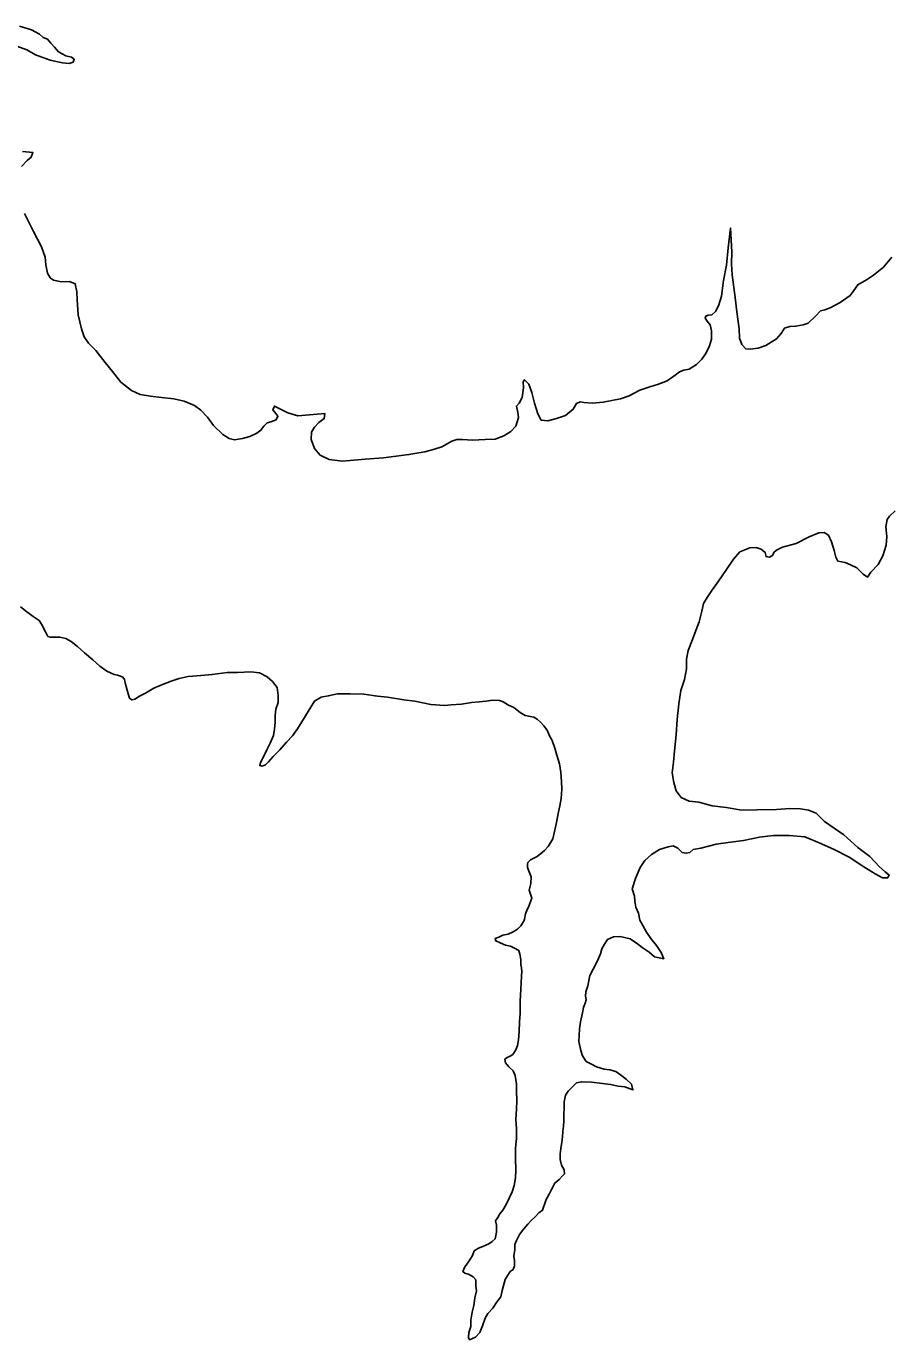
# Model space of a CAD drawing. Extents: x -939622 to -934245, y 1383184 to 1385301.
# Drawn here: x -935609.07 to -935600.28, y 1384226.73 to 1384240.11 of the extents above; entities that cross this region are included whole.
import ezdxf

# ---------------------------------------------------------------- set-up
doc = ezdxf.new("R2010")
doc.units = 0
doc.layers.add('9', color=7, linetype='Continuous')

msp = doc.modelspace()

# ---------------------------------------------------------------- linework, layer by layer
at = {"layer": '9'}
for points in [[(-935609.172, 1384239.907), (-935609.07, 1384239.871), (-935608.98, 1384239.821), (-935608.832, 1384239.765), (-935608.706, 1384239.738), (-935608.637, 1384239.733), (-935608.599, 1384239.745), (-935608.587, 1384239.775), (-935608.614, 1384239.796), (-935608.674, 1384239.811), (-935608.746, 1384239.852), (-935608.788, 1384239.897), (-935608.824, 1384239.939), (-935608.858, 1384239.978), (-935608.903, 1384239.995), (-935608.939, 1384240.031), (-935609.023, 1384240.076), (-935609.143, 1384240.111)], [(-935609.123, 1384238.682), (-935609.066, 1384238.745), (-935609.024, 1384238.776), (-935609.007, 1384238.824), (-935609.114, 1384238.835)], [(-935607.232, 1384236.131), (-935607.298, 1384236.202), (-935607.364, 1384236.247), (-935607.469, 1384236.291), (-935607.574, 1384236.315), (-935607.697, 1384236.329), (-935607.811, 1384236.343), (-935607.916, 1384236.36), (-935608.003, 1384236.402), (-935608.112, 1384236.485), (-935608.196, 1384236.593), (-935608.272, 1384236.685), (-935608.368, 1384236.808), (-935608.441, 1384236.882), (-935608.486, 1384236.948), (-935608.513, 1384237.029), (-935608.547, 1384237.173), (-935608.557, 1384237.323), (-935608.561, 1384237.407), (-935608.576, 1384237.488), (-935608.636, 1384237.511), (-935608.717, 1384237.508), (-935608.798, 1384237.525), (-935608.831, 1384237.549), (-935608.858, 1384237.597), (-935608.877, 1384237.681), (-935608.883, 1384237.759), (-935608.92, 1384237.864), (-935609.002, 1384238.022), (-935609.093, 1384238.205)], [(-935601.842, 1384237.202), (-935601.861, 1384237.349), (-935601.892, 1384237.58), (-935601.899, 1384237.688), (-935601.893, 1384237.814), (-935601.907, 1384238.055), (-935601.933, 1384237.853), (-935601.949, 1384237.676), (-935601.979, 1384237.523), (-935601.999, 1384237.363), (-935602.028, 1384237.264), (-935602.061, 1384237.204), (-935602.099, 1384237.171), (-935602.135, 1384237.17), (-935602.159, 1384237.158), (-935602.165, 1384237.137), (-935602.144, 1384237.107), (-935602.114, 1384237.071), (-935602.101, 1384237.009), (-935602.101, 1384236.924), (-935602.121, 1384236.855), (-935602.16, 1384236.777), (-935602.201, 1384236.72), (-935602.252, 1384236.665), (-935602.327, 1384236.617), (-935602.384, 1384236.607), (-935602.425, 1384236.592), (-935602.47, 1384236.556), (-935602.551, 1384236.498), (-935602.64, 1384236.465), (-935602.727, 1384236.44), (-935602.829, 1384236.403), (-935602.939, 1384236.346), (-935603.026, 1384236.315), (-935603.203, 1384236.281), (-935603.316, 1384236.271), (-935603.4, 1384236.279), (-935603.439, 1384236.285), (-935603.475, 1384236.27), (-935603.508, 1384236.21), (-935603.588, 1384236.146), (-935603.678, 1384236.115), (-935603.768, 1384236.091), (-935603.834, 1384236.099), (-935603.867, 1384236.162), (-935603.904, 1384236.273), (-935603.931, 1384236.381), (-935603.959, 1384236.465), (-935604.004, 1384236.51), (-935604.019, 1384236.488), (-935604.013, 1384236.428), (-935604.027, 1384236.329), (-935604.057, 1384236.272), (-935604.086, 1384236.242), (-935604.071, 1384236.176), (-935604.065, 1384236.125), (-935604.094, 1384236.038), (-935604.142, 1384235.983), (-935604.216, 1384235.938), (-935604.303, 1384235.904), (-935604.405, 1384235.903), (-935604.534, 1384235.894), (-935604.636, 1384235.902), (-935604.693, 1384235.902), (-935604.743, 1384235.886), (-935604.845, 1384235.828), (-935604.92, 1384235.804), (-935605.018, 1384235.776), (-935605.18, 1384235.748), (-935605.438, 1384235.716), (-935605.626, 1384235.703), (-935605.857, 1384235.681), (-935605.992, 1384235.698), (-935606.085, 1384235.742), (-935606.142, 1384235.811), (-935606.176, 1384235.901), (-935606.173, 1384235.976), (-935606.14, 1384236.027), (-935606.099, 1384236.075), (-935606.042, 1384236.115), (-935606.036, 1384236.166), (-935606.192, 1384236.153), (-935606.312, 1384236.143), (-935606.414, 1384236.172), (-935606.549, 1384236.243), (-935606.564, 1384236.204), (-935606.534, 1384236.166), (-935606.513, 1384236.139), (-935606.53, 1384236.102), (-935606.587, 1384236.081), (-935606.623, 1384236.072), (-935606.656, 1384236.039), (-935606.686, 1384235.996), (-935606.73, 1384235.966), (-935606.799, 1384235.933), (-935606.874, 1384235.911), (-935606.955, 1384235.899), (-935607.009, 1384235.913), (-935607.075, 1384235.952), (-935607.168, 1384236.044), (-935607.232, 1384236.131)], [(-935600.266, 1384237.759), (-935600.349, 1384237.657), (-935600.451, 1384237.575), (-935600.525, 1384237.529), (-935600.612, 1384237.478), (-935600.651, 1384237.42), (-935600.689, 1384237.369), (-935600.791, 1384237.296), (-935600.892, 1384237.242), (-935600.949, 1384237.223), (-935600.991, 1384237.214), (-935601.042, 1384237.157), (-935601.116, 1384237.087), (-935601.167, 1384237.069), (-935601.242, 1384237.056), (-935601.305, 1384237.053), (-935601.358, 1384237.037), (-935601.391, 1384236.983), (-935601.439, 1384236.926), (-935601.549, 1384236.859), (-935601.627, 1384236.832), (-935601.708, 1384236.822), (-935601.753, 1384236.825), (-935601.792, 1384236.869), (-935601.816, 1384236.935), (-935601.82, 1384237.028), (-935601.842, 1384237.202)], [(-935600.23, 1384235.175), (-935600.289, 1384235.12), (-935600.313, 1384235.087), (-935600.325, 1384235.012), (-935600.318, 1384234.913), (-935600.324, 1384234.826), (-935600.356, 1384234.718), (-935600.406, 1384234.63), (-935600.478, 1384234.549), (-935600.513, 1384234.5), (-935600.559, 1384234.53), (-935600.622, 1384234.596), (-935600.685, 1384234.625), (-935600.742, 1384234.649), (-935600.814, 1384234.663), (-935600.835, 1384234.705), (-935600.854, 1384234.771), (-935600.878, 1384234.858), (-935600.911, 1384234.927), (-935600.954, 1384234.954), (-935601.007, 1384234.953), (-935601.106, 1384234.911), (-935601.238, 1384234.844), (-935601.378, 1384234.804), (-935601.438, 1384234.776), (-935601.465, 1384234.752), (-935601.48, 1384234.722), (-935601.512, 1384234.704), (-935601.545, 1384234.71), (-935601.555, 1384234.752), (-935601.594, 1384234.784), (-935601.645, 1384234.802), (-935601.711, 1384234.799), (-935601.812, 1384234.759), (-935601.878, 1384234.683), (-935601.949, 1384234.578), (-935602.029, 1384234.46), (-935602.092, 1384234.373), (-935602.145, 1384234.294), (-935602.181, 1384234.231), (-935602.198, 1384234.153), (-935602.228, 1384234.045), (-935602.26, 1384233.957), (-935602.295, 1384233.864), (-935602.337, 1384233.753), (-935602.357, 1384233.663), (-935602.354, 1384233.567), (-935602.377, 1384233.458), (-935602.412, 1384233.344), (-935602.435, 1384233.209), (-935602.452, 1384233.05), (-935602.46, 1384232.893), (-935602.477, 1384232.731), (-935602.489, 1384232.614), (-935602.5, 1384232.506), (-935602.484, 1384232.407), (-935602.46, 1384232.323), (-935602.409, 1384232.254), (-935602.328, 1384232.219), (-935602.229, 1384232.207), (-935602.094, 1384232.172), (-935601.95, 1384232.155), (-935601.791, 1384232.126), (-935601.641, 1384232.13), (-935601.44, 1384232.132), (-935601.302, 1384232.145), (-935601.195, 1384232.139), (-935601.114, 1384232.125), (-935601.035, 1384232.095), (-935600.951, 1384232.012), (-935600.755, 1384231.875)], [(-935608.115, 1384233.492), (-935608.145, 1384233.501), (-935608.181, 1384233.507), (-935608.256, 1384233.542), (-935608.325, 1384233.593), (-935608.398, 1384233.658), (-935608.482, 1384233.73), (-935608.554, 1384233.792), (-935608.617, 1384233.843), (-935608.672, 1384233.876), (-935608.735, 1384233.89), (-935608.788, 1384233.89), (-935608.83, 1384233.887), (-935608.854, 1384233.896), (-935608.876, 1384233.937), (-935608.921, 1384234.021), (-935608.945, 1384234.057), (-935609.005, 1384234.099), (-935609.069, 1384234.146), (-935609.135, 1384234.197)], [(-935603.955, 1384231.313), (-935603.941, 1384231.379), (-935603.938, 1384231.446), (-935603.956, 1384231.499), (-935603.972, 1384231.541), (-935603.972, 1384231.577), (-935603.969, 1384231.595), (-935603.942, 1384231.62), (-935603.876, 1384231.653), (-935603.799, 1384231.717), (-935603.763, 1384231.756), (-935603.716, 1384231.834), (-935603.698, 1384231.909), (-935603.678, 1384232), (-935603.66, 1384232.093), (-935603.643, 1384232.171), (-935603.631, 1384232.246), (-935603.623, 1384232.342), (-935603.626, 1384232.42), (-935603.633, 1384232.51), (-935603.648, 1384232.6), (-935603.676, 1384232.687), (-935603.697, 1384232.759), (-935603.722, 1384232.837), (-935603.749, 1384232.885), (-935603.773, 1384232.942), (-935603.809, 1384232.986), (-935603.839, 1384233.019), (-935603.876, 1384233.052), (-935603.909, 1384233.073), (-935603.945, 1384233.082), (-935603.996, 1384233.09), (-935604.047, 1384233.12), (-935604.113, 1384233.171), (-935604.167, 1384233.197), (-935604.221, 1384233.23), (-935604.26, 1384233.245), (-935604.326, 1384233.247), (-935604.395, 1384233.238), (-935604.464, 1384233.231), (-935604.545, 1384233.222), (-935604.644, 1384233.206), (-935604.751, 1384233.199), (-935604.82, 1384233.193), (-935604.958, 1384233.204), (-935605.12, 1384233.236), (-935605.231, 1384233.25), (-935605.399, 1384233.276), (-935605.501, 1384233.287), (-935605.639, 1384233.308), (-935605.777, 1384233.313), (-935605.906, 1384233.312), (-935606.001, 1384233.29), (-935606.073, 1384233.278), (-935606.142, 1384233.238), (-935606.207, 1384233.13), (-935606.272, 1384233.027), (-935606.314, 1384232.955), (-935606.365, 1384232.885), (-935606.427, 1384232.819), (-935606.496, 1384232.74), (-935606.561, 1384232.674), (-935606.609, 1384232.62), (-935606.641, 1384232.589), (-935606.674, 1384232.574), (-935606.698, 1384232.58), (-935606.69, 1384232.613), (-935606.663, 1384232.664), (-935606.627, 1384232.74), (-935606.592, 1384232.809), (-935606.559, 1384232.887), (-935606.548, 1384232.95), (-935606.542, 1384233.022), (-935606.543, 1384233.091), (-935606.534, 1384233.154), (-935606.51, 1384233.224), (-935606.511, 1384233.296), (-935606.523, 1384233.377), (-935606.569, 1384233.436), (-935606.623, 1384233.484), (-935606.701, 1384233.526), (-935606.788, 1384233.537), (-935606.926, 1384233.53), (-935607.031, 1384233.529), (-935607.183, 1384233.51), (-935607.297, 1384233.498), (-935607.426, 1384233.488), (-935607.519, 1384233.466), (-935607.599, 1384233.442), (-935607.689, 1384233.405), (-935607.776, 1384233.368), (-935607.862, 1384233.317), (-935607.922, 1384233.286), (-935607.97, 1384233.256), (-935608, 1384233.25), (-935608.024, 1384233.268), (-935608.042, 1384233.325), (-935608.064, 1384233.411), (-935608.076, 1384233.456), (-935608.091, 1384233.48), (-935608.115, 1384233.492)], [(-935600.755, 1384231.875), (-935600.611, 1384231.747), (-935600.49, 1384231.655), (-935600.391, 1384231.55), (-935600.334, 1384231.497), (-935600.292, 1384231.464), (-935600.309, 1384231.437), (-935600.36, 1384231.436), (-935600.436, 1384231.478), (-935600.55, 1384231.549), (-935600.7, 1384231.647), (-935600.859, 1384231.73), (-935601.004, 1384231.795), (-935601.151, 1384231.854), (-935601.31, 1384231.868), (-935601.469, 1384231.867), (-935601.612, 1384231.851), (-935601.774, 1384231.817), (-935601.933, 1384231.798), (-935602.055, 1384231.779), (-935602.211, 1384231.739), (-935602.286, 1384231.727), (-935602.321, 1384231.696), (-935602.36, 1384231.687), (-935602.399, 1384231.696), (-935602.42, 1384231.717), (-935602.445, 1384231.741), (-935602.49, 1384231.764), (-935602.541, 1384231.752), (-935602.63, 1384231.727), (-935602.711, 1384231.676), (-935602.779, 1384231.615), (-935602.827, 1384231.543), (-935602.848, 1384231.495), (-935602.874, 1384231.432), (-935602.91, 1384231.326)], [(-935603.955, 1384231.313), (-935603.931, 1384231.23), (-935603.96, 1384231.148), (-935603.981, 1384231.103), (-935603.993, 1384231.07), (-935604.004, 1384231.016), (-935604.01, 1384230.995), (-935604.043, 1384230.95), (-935604.076, 1384230.916), (-935604.121, 1384230.889), (-935604.171, 1384230.864), (-935604.225, 1384230.852), (-935604.267, 1384230.834), (-935604.303, 1384230.821), (-935604.297, 1384230.794), (-935604.252, 1384230.777), (-935604.198, 1384230.753), (-935604.147, 1384230.741), (-935604.107, 1384230.721), (-935604.062, 1384230.697), (-935604.05, 1384230.661), (-935604.041, 1384230.604), (-935604.041, 1384230.556), (-935604.034, 1384230.52), (-935604.031, 1384230.484), (-935604.034, 1384230.439), (-935604.039, 1384230.364), (-935604.042, 1384230.303), (-935604.045, 1384230.24), (-935604.047, 1384230.189), (-935604.047, 1384230.138), (-935604.047, 1384230.057), (-935604.055, 1384229.97), (-935604.057, 1384229.871), (-935604.066, 1384229.789), (-935604.075, 1384229.729), (-935604.092, 1384229.684), (-935604.122, 1384229.639), (-935604.149, 1384229.621), (-935604.182, 1384229.608), (-935604.203, 1384229.59), (-935604.199, 1384229.554), (-935604.163, 1384229.512), (-935604.118, 1384229.473), (-935604.1, 1384229.423), (-935604.084, 1384229.335), (-935604.087, 1384229.269), (-935604.083, 1384229.17), (-935604.086, 1384229.08), (-935604.091, 1384228.975), (-935604.087, 1384228.885), (-935604.087, 1384228.783), (-935604.095, 1384228.683), (-935604.095, 1384228.578), (-935604.091, 1384228.461), (-935604.096, 1384228.383), (-935604.111, 1384228.305), (-935604.129, 1384228.238), (-935604.158, 1384228.181), (-935604.191, 1384228.109), (-935604.226, 1384228.054), (-935604.256, 1384228.015), (-935604.274, 1384227.979), (-935604.301, 1384227.943), (-935604.288, 1384227.898), (-935604.288, 1384227.829), (-935604.303, 1384227.762), (-935604.332, 1384227.732), (-935604.368, 1384227.708), (-935604.428, 1384227.683), (-935604.473, 1384227.665), (-935604.515, 1384227.638), (-935604.535, 1384227.592), (-935604.562, 1384227.547), (-935604.598, 1384227.493), (-935604.61, 1384227.475), (-935604.633, 1384227.429), (-935604.612, 1384227.412), (-935604.567, 1384227.397), (-935604.528, 1384227.373), (-935604.501, 1384227.343), (-935604.498, 1384227.277), (-935604.494, 1384227.232), (-935604.509, 1384227.16), (-935604.52, 1384227.082), (-935604.538, 1384227.015), (-935604.549, 1384226.931), (-935604.549, 1384226.868), (-935604.57, 1384226.805), (-935604.575, 1384226.757), (-935604.563, 1384226.733), (-935604.503, 1384226.76), (-935604.459, 1384226.806), (-935604.432, 1384226.875), (-935604.406, 1384226.953), (-935604.379, 1384227.001), (-935604.328, 1384227.053), (-935604.281, 1384227.122), (-935604.245, 1384227.171), (-935604.233, 1384227.234), (-935604.222, 1384227.273)], [(-935604.222, 1384227.273), (-935604.201, 1384227.345), (-935604.174, 1384227.391), (-935604.151, 1384227.427), (-935604.121, 1384227.448), (-935604.106, 1384227.487), (-935604.106, 1384227.541), (-935604.113, 1384227.583), (-935604.104, 1384227.653), (-935604.101, 1384227.704), (-935604.087, 1384227.743), (-935604.054, 1384227.803), (-935604.012, 1384227.861), (-935603.971, 1384227.909), (-935603.938, 1384227.948), (-935603.896, 1384227.985), (-935603.857, 1384228.024), (-935603.822, 1384228.051), (-935603.783, 1384228.16), (-935603.754, 1384228.217), (-935603.73, 1384228.262), (-935603.697, 1384228.328), (-935603.653, 1384228.365), (-935603.614, 1384228.404), (-935603.596, 1384228.422), (-935603.602, 1384228.464), (-935603.626, 1384228.512), (-935603.642, 1384228.569), (-935603.642, 1384228.623), (-935603.636, 1384228.681), (-935603.625, 1384228.744), (-935603.616, 1384228.801), (-935603.614, 1384228.855), (-935603.608, 1384228.909), (-935603.605, 1384228.96), (-935603.603, 1384229.026), (-935603.6, 1384229.095), (-935603.6, 1384229.156), (-935603.586, 1384229.225), (-935603.559, 1384229.264), (-935603.523, 1384229.303), (-935603.476, 1384229.349), (-935603.422, 1384229.361), (-935603.323, 1384229.356), (-935603.209, 1384229.342), (-935603.128, 1384229.333), (-935603.05, 1384229.316), (-935602.984, 1384229.31), (-935602.9, 1384229.278), (-935602.915, 1384229.335), (-935602.969, 1384229.388), (-935603.026, 1384229.43), (-935603.075, 1384229.466), (-935603.135, 1384229.483), (-935603.192, 1384229.489), (-935603.273, 1384229.512), (-935603.321, 1384229.539), (-935603.375, 1384229.566), (-935603.414, 1384229.623), (-935603.43, 1384229.677), (-935603.451, 1384229.77), (-935603.449, 1384229.833), (-935603.443, 1384229.899), (-935603.434, 1384229.971), (-935603.414, 1384230.064), (-935603.402, 1384230.116), (-935603.388, 1384230.161), (-935603.376, 1384230.194), (-935603.385, 1384230.233), (-935603.379, 1384230.275), (-935603.359, 1384230.338), (-935603.338, 1384230.441), (-935603.306, 1384230.507), (-935603.27, 1384230.573), (-935603.252, 1384230.615), (-935603.232, 1384230.664), (-935603.217, 1384230.715), (-935603.19, 1384230.763), (-935603.158, 1384230.808), (-935603.098, 1384230.836), (-935603.029, 1384230.839), (-935602.93, 1384230.816), (-935602.855, 1384230.765), (-935602.806, 1384230.727), (-935602.734, 1384230.679), (-935602.68, 1384230.634), (-935602.587, 1384230.614), (-935602.614, 1384230.677), (-935602.66, 1384230.749), (-935602.717, 1384230.821), (-935602.762, 1384230.883), (-935602.799, 1384230.952), (-935602.829, 1384231.006), (-935602.844, 1384231.078), (-935602.872, 1384231.138), (-935602.881, 1384231.198), (-935602.884, 1384231.249), (-935602.91, 1384231.326)]]:
    msp.add_lwpolyline(points, dxfattribs=at)

doc.saveas('drawing.dxf')
